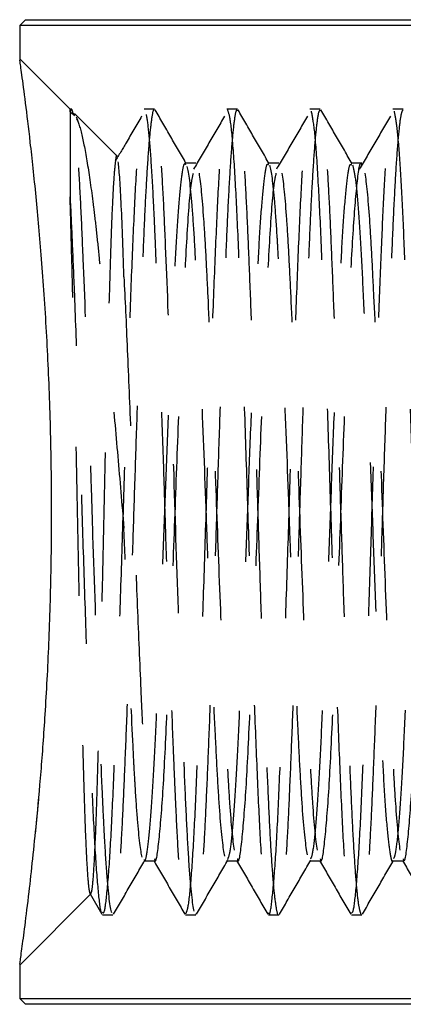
# Model space of a CAD drawing. Header units: inches. Extents: x 1907 to 2452, y -210 to -54.
# Tile 700 of 1056: x 2143.59 to 2143.847, y -177.742 to -177.082. Entities that reach past the tile are written whole.
import ezdxf

# ---------------------------------------------------------------- set-up
doc = ezdxf.new("R2010")
doc.units = ezdxf.units.IN
doc.header["$LTSCALE"] = 0.5
doc.header["$MEASUREMENT"] = 0
doc.linetypes.add('HIDDEN', pattern=[0.225, 0.15, -0.075])
doc.layers.add('SID-M-H', color=4, linetype='HIDDEN')
doc.layers.add('SID-M-S', color=105, linetype='Continuous')

msp = doc.modelspace()

# ---------------------------------------------------------------- linework, layer by layer
at = {"layer": 'SID-M-H'}
for p, q in [((2143.62364, -177.14183), (2143.58989, -177.10808)), ((2143.62364, -177.14357), (2143.62364, -177.14183)), ((2143.62461, -177.14183), (2143.62364, -177.14183)), ((2143.62364, -177.14357), (2143.62595, -177.14548)), ((2143.62364, -177.14357), (2143.62364, -177.20051)), ((2143.68017, -177.14183), (2143.67323, -177.14183)), ((2143.73572, -177.14183), (2143.72877, -177.14183)), ((2143.79127, -177.14183), (2143.78433, -177.14183)), ((2143.84683, -177.14183), (2143.83989, -177.14183)), ((2143.62684, -177.14622), (2143.6258, -177.14442)), ((2143.65514, -177.17333), (2143.62661, -177.14481)), ((2143.62915, -177.15018), (2143.62824, -177.14862)), ((2143.70795, -177.17792), (2143.701, -177.17792)), ((2143.7635, -177.17792), (2143.75655, -177.17792)), ((2143.81905, -177.17792), (2143.8121, -177.17792)), ((2143.60257, -177.60428), (2143.60036, -177.6276)), ((2143.72877, -177.64513), (2143.72904, -177.64563)), ((2143.67322, -177.64575), (2143.68016, -177.64575)), ((2143.72877, -177.64575), (2143.73572, -177.64575)), ((2143.78434, -177.64575), (2143.79128, -177.64575)), ((2143.83989, -177.64575), (2143.84683, -177.64575)), ((2143.58989, -177.71558), (2143.63783, -177.66764)), ((2143.63713, -177.66786), (2143.64503, -177.68151)), ((2143.64544, -177.68183), (2143.65238, -177.68183)), ((2143.701, -177.68183), (2143.70794, -177.68183)), ((2143.7082, -177.68171), (2143.70794, -177.68128)), ((2143.75655, -177.68183), (2143.7635, -177.68183)), ((2143.81211, -177.68183), (2143.81906, -177.68183))]:
    msp.add_line(p, q, dxfattribs=at)
for points, knots in [([(2143.62581, -177.14508), (2143.62542, -177.14353), (2143.62469, -177.14063), (2143.62397, -177.14264), (2143.62364, -177.14357)], [0, 0, 0, 0, 0.534113, 1, 1, 1, 1]), ([(2143.64544, -177.68015), (2143.64578, -177.68043), (2143.64677, -177.68122), (2143.64851, -177.66735), (2143.6506, -177.64022), (2143.65253, -177.60078), (2143.65451, -177.55188), (2143.6566, -177.49545), (2143.65863, -177.43491), (2143.66052, -177.37329), (2143.66259, -177.31348), (2143.66467, -177.2587), (2143.66659, -177.21204), (2143.66858, -177.17526), (2143.67067, -177.15163), (2143.67221, -177.14097), (2143.67304, -177.14281), (2143.67323, -177.14321)], [0, 0, 0, 0, 0.0382335, 0.110992, 0.1841162, 0.255739, 0.3277101, 0.4009053, 0.4734262, 0.5446845, 0.6175531, 0.6906166, 0.7620869, 0.8342418, 0.9074545, 0.9798241, 1, 1, 1, 1]), ([(2143.68017, -177.14242), (2143.68008, -177.14223), (2143.6795, -177.14109), (2143.67842, -177.14647), (2143.67689, -177.15893), (2143.67536, -177.1791), (2143.67385, -177.20591), (2143.67246, -177.23835), (2143.67094, -177.27603), (2143.66942, -177.31721), (2143.66788, -177.36146), (2143.66643, -177.40675), (2143.66499, -177.45259), (2143.66347, -177.49686), (2143.66193, -177.53911), (2143.66042, -177.57737), (2143.659, -177.61127), (2143.65753, -177.63919), (2143.65599, -177.661), (2143.65447, -177.67509), (2143.65326, -177.68188), (2143.65259, -177.6811), (2143.65238, -177.68087)], [0, 0, 0, 0, 0.010257, 0.064751, 0.117704, 0.172193, 0.225151, 0.279645, 0.332599, 0.387089, 0.440045, 0.494537, 0.547491, 0.601982, 0.654935, 0.709424, 0.762382, 0.816875, 0.869828, 0.924318, 0.977276, 1, 1, 1, 1]), ([(2143.70152, -177.17836), (2143.69804, -177.17234), (2143.69107, -177.16029), (2143.6841, -177.14824), (2143.68061, -177.14221)], [0, 0, 0, 0, 0.499949, 1, 1, 1, 1]), ([(2143.701, -177.6812), (2143.70158, -177.6804), (2143.70281, -177.67868), (2143.70482, -177.65912), (2143.70688, -177.62734), (2143.70877, -177.58429), (2143.71081, -177.53242), (2143.7129, -177.47411), (2143.71486, -177.41286), (2143.71681, -177.35155), (2143.71889, -177.2931), (2143.72094, -177.24097), (2143.72283, -177.1976), (2143.72489, -177.1654), (2143.72692, -177.14525), (2143.72817, -177.14324), (2143.72877, -177.14229)], [0, 0, 0, 0, 0.064103, 0.137207, 0.209993, 0.28122, 0.353836, 0.427005, 0.49883, 0.570581, 0.643735, 0.716401, 0.78762, 0.860363, 0.933488, 1, 1, 1, 1]), ([(2143.73572, -177.1428), (2143.73551, -177.14257), (2143.73484, -177.14182), (2143.73362, -177.14869), (2143.7321, -177.16287), (2143.73056, -177.18475), (2143.72909, -177.21273), (2143.72767, -177.24669), (2143.72616, -177.285), (2143.72462, -177.32728), (2143.7231, -177.37157), (2143.72166, -177.41742), (2143.72021, -177.46269), (2143.71867, -177.50693), (2143.71715, -177.54807), (2143.71564, -177.5857), (2143.71424, -177.61807), (2143.71273, -177.64489), (2143.71121, -177.66467), (2143.70974, -177.67755), (2143.70883, -177.67987), (2143.70841, -177.68096)], [0, 0, 0, 0, 0.023722, 0.077605, 0.133051, 0.186936, 0.242384, 0.296268, 0.351715, 0.405598, 0.461044, 0.514931, 0.570381, 0.624264, 0.679709, 0.733596, 0.789046, 0.84293, 0.898375, 0.952261, 1, 1, 1, 1]), ([(2143.72891, -177.14187), (2143.72956, -177.14353), (2143.73088, -177.14689), (2143.73297, -177.16935), (2143.735, -177.20329), (2143.7369, -177.24806), (2143.73896, -177.3013), (2143.74104, -177.36036), (2143.74296, -177.42183), (2143.74496, -177.48284), (2143.74704, -177.54046), (2143.74906, -177.59114), (2143.75096, -177.63279), (2143.75304, -177.66254), (2143.7548, -177.67886), (2143.75578, -177.67957), (2143.75612, -177.67982)], [0, 0, 0, 0, 0.073487, 0.148239, 0.22232, 0.295092, 0.369503, 0.44413, 0.517137, 0.590813, 0.665585, 0.739511, 0.812351, 0.886862, 0.961413, 1, 1, 1, 1]), ([(2143.75709, -177.17839), (2143.75361, -177.17237), (2143.74664, -177.16032), (2143.73967, -177.14827), (2143.73619, -177.14224)], [0, 0, 0, 0, 0.499952, 1, 1, 1, 1]), ([(2143.7635, -177.68171), (2143.76348, -177.68175), (2143.76297, -177.68302), (2143.762, -177.67842), (2143.76046, -177.66729), (2143.75893, -177.64818), (2143.75742, -177.62238), (2143.75602, -177.59079), (2143.75452, -177.55382), (2143.75299, -177.51317), (2143.75145, -177.46926), (2143.74998, -177.42412), (2143.74856, -177.37821), (2143.74705, -177.33367), (2143.74551, -177.29096), (2143.74399, -177.25205), (2143.74255, -177.21735), (2143.7411, -177.18844), (2143.73957, -177.16578), (2143.73804, -177.14974), (2143.73704, -177.14531), (2143.73656, -177.14313)], [0, 0, 0, 0, 0.001875, 0.058121, 0.112778, 0.16902, 0.223681, 0.279928, 0.334585, 0.390828, 0.445487, 0.501731, 0.55639, 0.612633, 0.667291, 0.723532, 0.778194, 0.83444, 0.889097, 0.945339, 1, 1, 1, 1]), ([(2143.75655, -177.68056), (2143.75671, -177.68095), (2143.75752, -177.68287), (2143.75903, -177.67258), (2143.76112, -177.64943), (2143.76312, -177.61301), (2143.76503, -177.56666), (2143.76711, -177.51211), (2143.76918, -177.45241), (2143.77108, -177.39081), (2143.77311, -177.33018), (2143.7752, -177.27356), (2143.77718, -177.22436), (2143.77911, -177.18459), (2143.78119, -177.157), (2143.78296, -177.14266), (2143.78397, -177.14327), (2143.78433, -177.14349)], [0, 0, 0, 0, 0.0178048, 0.0901141, 0.1633292, 0.2355488, 0.3069713, 0.3800081, 0.4529136, 0.5241934, 0.5966595, 0.6698627, 0.7419037, 0.8134653, 0.8865684, 0.9593694, 1, 1, 1, 1]), ([(2143.79127, -177.14267), (2143.79096, -177.14265), (2143.79017, -177.14261), (2143.78884, -177.15122), (2143.7873, -177.16733), (2143.78578, -177.19051), (2143.78432, -177.22013), (2143.78289, -177.25493), (2143.78135, -177.29452), (2143.77983, -177.33708), (2143.77831, -177.38215), (2143.7769, -177.42766), (2143.77541, -177.47313), (2143.77389, -177.51646), (2143.77235, -177.55719), (2143.77087, -177.59345), (2143.76945, -177.62483), (2143.76794, -177.64999), (2143.7664, -177.66826), (2143.76507, -177.67883), (2143.76428, -177.68007), (2143.76398, -177.68054)], [0, 0, 0, 0, 0.035459, 0.090935, 0.144846, 0.20032, 0.254235, 0.309714, 0.363625, 0.419099, 0.473013, 0.528492, 0.582403, 0.637877, 0.69179, 0.747266, 0.801179, 0.856655, 0.910566, 0.96604, 1, 1, 1, 1]), ([(2143.78515, -177.14308), (2143.78582, -177.1464), (2143.78717, -177.15308), (2143.78927, -177.18022), (2143.79123, -177.21816), (2143.79318, -177.26624), (2143.79527, -177.32197), (2143.79731, -177.38223), (2143.7992, -177.44387), (2143.80126, -177.50401), (2143.80334, -177.55951), (2143.80528, -177.60711), (2143.80725, -177.6451), (2143.80934, -177.66993), (2143.81083, -177.68162), (2143.81158, -177.68069), (2143.81169, -177.68055)], [0, 0, 0, 0, 0.076129, 0.152854, 0.228186, 0.303402, 0.380104, 0.45631, 0.530986, 0.607249, 0.683929, 0.759059, 0.834482, 0.911222, 0.987287, 1, 1, 1, 1]), ([(2143.81267, -177.17844), (2143.80919, -177.17241), (2143.80222, -177.16036), (2143.79525, -177.14831), (2143.79177, -177.14229)], [0, 0, 0, 0, 0.499953, 1, 1, 1, 1]), ([(2143.81211, -177.68023), (2143.8125, -177.68037), (2143.81353, -177.68075), (2143.81533, -177.66582), (2143.81741, -177.63771), (2143.81927, -177.59902), (2143.8211, -177.55371), (2143.82295, -177.50405), (2143.82478, -177.45079), (2143.82647, -177.39621), (2143.82825, -177.34215), (2143.8301, -177.29059), (2143.83193, -177.24424), (2143.83361, -177.20487), (2143.83541, -177.17359), (2143.83726, -177.15249), (2143.83876, -177.14208), (2143.83961, -177.1429), (2143.83989, -177.14316)], [0, 0, 0, 0, 0.0434689, 0.1162913, 0.1893402, 0.2608096, 0.3248349, 0.3898872, 0.4546302, 0.5179652, 0.5821706, 0.6472556, 0.7118799, 0.7751479, 0.8395176, 0.9046181, 0.9691072, 1, 1, 1, 1]), ([(2143.84683, -177.14225), (2143.8464, -177.14267), (2143.8455, -177.14355), (2143.84403, -177.1543), (2143.84251, -177.17197), (2143.84098, -177.19684), (2143.83957, -177.22752), (2143.83809, -177.26376), (2143.83657, -177.30385), (2143.83503, -177.34739), (2143.83354, -177.39236), (2143.83212, -177.4383), (2143.83062, -177.48307), (2143.82908, -177.52622), (2143.82756, -177.56574), (2143.8261, -177.60123), (2143.82467, -177.63102), (2143.82314, -177.65495), (2143.82162, -177.67128), (2143.82041, -177.67994), (2143.81975, -177.68032), (2143.81957, -177.68042)], [0, 0, 0, 0, 0.0488, 0.102777, 0.15832, 0.2123, 0.267847, 0.321824, 0.377367, 0.431346, 0.486889, 0.540869, 0.596413, 0.650391, 0.705933, 0.759914, 0.815461, 0.869438, 0.924981, 0.978962, 1, 1, 1, 1]), ([(2143.84075, -177.14323), (2143.84135, -177.14614), (2143.84255, -177.152), (2143.84441, -177.17443), (2143.84621, -177.20563), (2143.84789, -177.24525), (2143.84971, -177.29172), (2143.85156, -177.34338), (2143.85334, -177.39747), (2143.85503, -177.45204), (2143.85687, -177.50524), (2143.85871, -177.55477), (2143.86047, -177.59814), (2143.86218, -177.63398), (2143.86402, -177.66099), (2143.86587, -177.67776), (2143.8676, -177.68363), (2143.86933, -177.67858), (2143.87117, -177.66261), (2143.87302, -177.63632), (2143.87473, -177.6011), (2143.87648, -177.55824), (2143.87832, -177.50911), (2143.88016, -177.45609), (2143.88186, -177.40155), (2143.88363, -177.34736), (2143.88548, -177.29544), (2143.88731, -177.24849), (2143.88899, -177.20838), (2143.89078, -177.17625), (2143.89263, -177.15408), (2143.89421, -177.14257), (2143.89511, -177.14298), (2143.89544, -177.14312)], [0, 0, 0, 0, 0.032786, 0.065867, 0.098561, 0.130717, 0.163569, 0.196641, 0.22925, 0.261444, 0.294356, 0.327409, 0.359925, 0.392183, 0.425144, 0.45817, 0.490585, 0.52293, 0.555933, 0.588923, 0.621236, 0.653686, 0.686722, 0.719668, 0.751901, 0.78445, 0.81751, 0.850402, 0.882581, 0.91522, 0.948295, 0.981126, 1, 1, 1, 1]), ([(2143.65153, -177.68049), (2143.65051, -177.67731), (2143.6494, -177.66822), (2143.64776, -177.6465), (2143.64721, -177.63796), (2143.64643, -177.62356), (2143.64617, -177.6185), (2143.64567, -177.60794), (2143.64543, -177.60247), (2143.64419, -177.5737), (2143.64309, -177.54601), (2143.6409, -177.4858), (2143.63981, -177.45339), (2143.63856, -177.41391), (2143.63832, -177.40608), (2143.63782, -177.39026), (2143.63756, -177.38231), (2143.63678, -177.35846), (2143.63624, -177.34258), (2143.6346, -177.29617), (2143.63349, -177.26697), (2143.63194, -177.22969), (2143.63146, -177.21842), (2143.63045, -177.19757), (2143.62992, -177.18807), (2143.6283, -177.16318), (2143.62718, -177.15158), (2143.62612, -177.14596)], [0, 0, 0, 0, 0.125, 0.125, 0.1875, 0.1875, 0.21875, 0.21875, 0.25, 0.25, 0.375, 0.375, 0.5, 0.5, 0.53125, 0.53125, 0.5625, 0.5625, 0.625, 0.625, 0.75, 0.75, 0.8125, 0.8125, 0.875, 0.875, 1, 1, 1, 1]), ([(2143.62771, -177.14693), (2143.62895, -177.14957), (2143.63021, -177.15365), (2143.63278, -177.16452), (2143.63409, -177.17134), (2143.63676, -177.18776), (2143.63807, -177.19713), (2143.64002, -177.21286), (2143.64066, -177.21839), (2143.64194, -177.23001), (2143.64258, -177.23614), (2143.6445, -177.25508), (2143.64583, -177.26851), (2143.64855, -177.29691), (2143.64997, -177.31207), (2143.65278, -177.34285), (2143.65419, -177.35852), (2143.65698, -177.3904), (2143.65833, -177.40662), (2143.65972, -177.42261)], [0, 0, 0, 0, 0.125, 0.125, 0.25, 0.25, 0.375, 0.375, 0.4375, 0.4375, 0.5, 0.5, 0.625, 0.625, 0.75, 0.75, 0.875, 0.875, 1, 1, 1, 1]), ([(2143.67161, -177.14647), (2143.66813, -177.15242), (2143.66224, -177.16249), (2143.65634, -177.17256), (2143.65393, -177.17669)], [0, 0, 0, 0, 0.590032, 1, 1, 1, 1]), ([(2143.67461, -177.14531), (2143.67515, -177.14796), (2143.67571, -177.15218), (2143.67684, -177.16361), (2143.67741, -177.17084), (2143.67852, -177.18788), (2143.67907, -177.19769), (2143.67985, -177.21387), (2143.6801, -177.21947), (2143.68061, -177.23124), (2143.68087, -177.23743), (2143.68167, -177.25682), (2143.68223, -177.27087), (2143.68335, -177.30059), (2143.68392, -177.31625), (2143.68505, -177.34836), (2143.6856, -177.36481), (2143.6864, -177.38941), (2143.68666, -177.39761), (2143.68717, -177.41387), (2143.68742, -177.42197), (2143.68821, -177.44651), (2143.68875, -177.46302), (2143.68987, -177.49547), (2143.69044, -177.51141), (2143.69157, -177.54187), (2143.69213, -177.55639), (2143.69294, -177.5766), (2143.69321, -177.58307), (2143.69373, -177.59543), (2143.69398, -177.60129), (2143.69475, -177.61816), (2143.69528, -177.62853), (2143.69639, -177.64682), (2143.69695, -177.65474), (2143.69808, -177.66766), (2143.69865, -177.67264), (2143.69975, -177.6795), (2143.70029, -177.68138), (2143.7008, -177.68176)], [0, 0, 0, 0, 0.0625, 0.0625, 0.125, 0.125, 0.1875, 0.1875, 0.21875, 0.21875, 0.25, 0.25, 0.3125, 0.3125, 0.375, 0.375, 0.4375, 0.4375, 0.46875, 0.46875, 0.5, 0.5, 0.5625, 0.5625, 0.625, 0.625, 0.6875, 0.6875, 0.71875, 0.71875, 0.75, 0.75, 0.8125, 0.8125, 0.875, 0.875, 0.9375, 0.9375, 1, 1, 1, 1]), ([(2143.70677, -177.67934), (2143.70573, -177.67499), (2143.70461, -177.66465), (2143.70298, -177.64132), (2143.70244, -177.63227), (2143.70141, -177.6122), (2143.70093, -177.60132), (2143.69941, -177.56534), (2143.6983, -177.53682), (2143.69611, -177.4756), (2143.69502, -177.44304), (2143.69307, -177.38015), (2143.69198, -177.34757), (2143.68979, -177.28639), (2143.68868, -177.25791), (2143.68716, -177.222), (2143.68669, -177.21114), (2143.68565, -177.19111), (2143.68511, -177.18208), (2143.68348, -177.15883), (2143.68236, -177.14855), (2143.68132, -177.14426)], [0, 0, 0, 0, 0.125, 0.125, 0.1875, 0.1875, 0.25, 0.25, 0.375, 0.375, 0.5, 0.5, 0.625, 0.625, 0.75, 0.75, 0.8125, 0.8125, 0.875, 0.875, 1, 1, 1, 1]), ([(2143.72717, -177.14647), (2143.72369, -177.15243), (2143.71673, -177.16435), (2143.70977, -177.1762), (2143.7063, -177.18213)], [0, 0, 0, 0, 0.500189, 1, 1, 1, 1]), ([(2143.78272, -177.14647), (2143.77924, -177.15244), (2143.77228, -177.16439), (2143.76533, -177.17622), (2143.76185, -177.18213)], [0, 0, 0, 0, 0.500367, 1, 1, 1, 1]), ([(2143.81866, -177.68154), (2143.81818, -177.68012), (2143.8172, -177.67724), (2143.81567, -177.66341), (2143.81413, -177.64282), (2143.81265, -177.61575), (2143.81123, -177.58264), (2143.80973, -177.54499), (2143.80819, -177.5032), (2143.80667, -177.4592), (2143.80521, -177.41345), (2143.80378, -177.36806), (2143.80225, -177.32352), (2143.80072, -177.28187), (2143.7992, -177.24354), (2143.79779, -177.21037), (2143.7963, -177.18245), (2143.79478, -177.16203), (2143.79368, -177.1505), (2143.79313, -177.14823), (2143.79306, -177.14796)], [0, 0, 0, 0, 0.057575, 0.116819, 0.174395, 0.23364, 0.291217, 0.350463, 0.408038, 0.467282, 0.52486, 0.584109, 0.641684, 0.700927, 0.758506, 0.817754, 0.875329, 0.934573, 0.992149, 1, 1, 1, 1]), ([(2143.83828, -177.14647), (2143.83479, -177.15246), (2143.82783, -177.16442), (2143.82088, -177.17623), (2143.81741, -177.18213)], [0, 0, 0, 0, 0.500548, 1, 1, 1, 1]), ([(2143.65507, -177.1734), (2143.65506, -177.17334), (2143.65474, -177.17192), (2143.65412, -177.17533), (2143.65316, -177.18414), (2143.6522, -177.20007), (2143.65124, -177.22205), (2143.65036, -177.24942), (2143.64942, -177.28166), (2143.64847, -177.31755), (2143.6475, -177.35675), (2143.64657, -177.39752), (2143.64568, -177.43919), (2143.64473, -177.48009), (2143.64376, -177.5198), (2143.64281, -177.55652), (2143.64189, -177.58965), (2143.64099, -177.61773), (2143.64003, -177.64056), (2143.63907, -177.65676), (2143.6382, -177.66626), (2143.63768, -177.66697), (2143.63746, -177.66727)], [0, 0, 0, 0, 0.002084, 0.054088, 0.105133, 0.15763, 0.209132, 0.262125, 0.313785, 0.366896, 0.419339, 0.473303, 0.525743, 0.579658, 0.632879, 0.687634, 0.741019, 0.795931, 0.84976, 0.90512, 0.959446, 1, 1, 1, 1]), ([(2143.65972, -177.25423), (2143.6591, -177.23407), (2143.6585, -177.2174), (2143.6572, -177.19096), (2143.65656, -177.18193), (2143.65594, -177.1771)], [0, 0, 0, 0, 0.5, 0.5, 1, 1, 1, 1]), ([(2143.67321, -177.64487), (2143.67336, -177.64513), (2143.67408, -177.64644), (2143.67542, -177.63938), (2143.67727, -177.62342), (2143.6791, -177.59809), (2143.68078, -177.56556), (2143.68257, -177.5267), (2143.68442, -177.48287), (2143.68624, -177.43638), (2143.68791, -177.38906), (2143.68973, -177.3425), (2143.69158, -177.29852), (2143.69338, -177.25945), (2143.69506, -177.22666), (2143.69688, -177.20105), (2143.69873, -177.1847), (2143.7001, -177.17736), (2143.70084, -177.1786), (2143.70101, -177.17888)], [0, 0, 0, 0, 0.016155, 0.080291, 0.145347, 0.209982, 0.27324, 0.337545, 0.40262, 0.467124, 0.530351, 0.594808, 0.659886, 0.724243, 0.787485, 0.852079, 0.917143, 0.981337, 1, 1, 1, 1]), ([(2143.72732, -177.64245), (2143.72628, -177.63783), (2143.72517, -177.62816), (2143.72357, -177.60725), (2143.72304, -177.59924), (2143.72204, -177.58163), (2143.72157, -177.57213), (2143.72005, -177.54069), (2143.71896, -177.516), (2143.71733, -177.47652), (2143.7168, -177.46297), (2143.71576, -177.43577), (2143.71526, -177.42218), (2143.7138, -177.38178), (2143.71273, -177.35399), (2143.71057, -177.30186), (2143.70948, -177.27762), (2143.70798, -177.24703), (2143.70751, -177.23776), (2143.70649, -177.22066), (2143.70596, -177.21294), (2143.70435, -177.19299), (2143.70324, -177.1841), (2143.70221, -177.18024)], [0, 0, 0, 0, 0.125, 0.125, 0.1875, 0.1875, 0.25, 0.25, 0.375, 0.375, 0.4375, 0.4375, 0.5, 0.5, 0.625, 0.625, 0.75, 0.75, 0.8125, 0.8125, 0.875, 0.875, 1, 1, 1, 1]), ([(2143.72931, -177.64468), (2143.7298, -177.64345), (2143.73089, -177.64075), (2143.73265, -177.62515), (2143.73448, -177.60097), (2143.73617, -177.56902), (2143.73795, -177.53075), (2143.7398, -177.48731), (2143.74162, -177.44099), (2143.7433, -177.39368), (2143.7451, -177.34697), (2143.74695, -177.30263), (2143.74876, -177.26302), (2143.75044, -177.22956), (2143.75225, -177.2032), (2143.7541, -177.18588), (2143.75554, -177.17773), (2143.75634, -177.17874), (2143.75656, -177.17901)], [0, 0, 0, 0, 0.055229, 0.121584, 0.187645, 0.252266, 0.31774, 0.384131, 0.450073, 0.514619, 0.580262, 0.646672, 0.712478, 0.776998, 0.842795, 0.909205, 0.974858, 1, 1, 1, 1]), ([(2143.7827, -177.64163), (2143.78165, -177.63647), (2143.78055, -177.62624), (2143.77895, -177.60465), (2143.77843, -177.59644), (2143.77743, -177.57848), (2143.77696, -177.56879), (2143.77543, -177.53674), (2143.77433, -177.51174), (2143.77271, -177.47201), (2143.77218, -177.45842), (2143.7714, -177.43801), (2143.77115, -177.4312), (2143.77065, -177.41766), (2143.77041, -177.41095), (2143.76919, -177.37718), (2143.76811, -177.34944), (2143.76594, -177.29771), (2143.76486, -177.27382), (2143.76362, -177.24885), (2143.76338, -177.24411), (2143.76289, -177.23495), (2143.76264, -177.23056), (2143.76187, -177.21801), (2143.76133, -177.21051), (2143.75972, -177.19129), (2143.75862, -177.18295), (2143.75759, -177.17963)], [0, 0, 0, 0, 0.125, 0.125, 0.1875, 0.1875, 0.25, 0.25, 0.375, 0.375, 0.4375, 0.4375, 0.46875, 0.46875, 0.5, 0.5, 0.625, 0.625, 0.75, 0.75, 0.78125, 0.78125, 0.8125, 0.8125, 0.875, 0.875, 1, 1, 1, 1]), ([(2143.78488, -177.64438), (2143.78531, -177.6435), (2143.78633, -177.64141), (2143.78802, -177.62704), (2143.78986, -177.60372), (2143.79156, -177.57244), (2143.79332, -177.53474), (2143.79517, -177.49173), (2143.79701, -177.44559), (2143.79869, -177.3983), (2143.80048, -177.35147), (2143.80233, -177.30679), (2143.80415, -177.26664), (2143.80583, -177.23253), (2143.80763, -177.20543), (2143.80948, -177.18716), (2143.81098, -177.17814), (2143.81183, -177.17884), (2143.8121, -177.17907)], [0, 0, 0, 0, 0.048346, 0.1147, 0.180894, 0.245662, 0.311018, 0.377423, 0.443512, 0.508163, 0.573703, 0.640142, 0.70611, 0.770692, 0.8364, 0.902855, 0.968685, 1, 1, 1, 1]), ([(2143.79127, -177.64429), (2143.79142, -177.64475), (2143.79244, -177.64801), (2143.79439, -177.63336), (2143.79717, -177.60012), (2143.79969, -177.54774), (2143.8025, -177.48366), (2143.80513, -177.41273), (2143.80776, -177.34171), (2143.81057, -177.2774), (2143.8131, -177.22466), (2143.81587, -177.19088), (2143.81785, -177.17586), (2143.81889, -177.17903), (2143.81906, -177.17953)], [0, 0, 0, 0, 0.015868, 0.112581, 0.209854, 0.305172, 0.402656, 0.498876, 0.595009, 0.692516, 0.78785, 0.88508, 0.981861, 1, 1, 1, 1]), ([(2143.81298, -177.17912), (2143.81357, -177.18165), (2143.81478, -177.18673), (2143.81663, -177.20616), (2143.81843, -177.23319), (2143.82011, -177.26751), (2143.82193, -177.30777), (2143.82378, -177.35252), (2143.82556, -177.39939), (2143.82725, -177.44666), (2143.82909, -177.49276), (2143.83094, -177.53566), (2143.8327, -177.57326), (2143.8344, -177.60425), (2143.83624, -177.62787), (2143.83809, -177.64154), (2143.83927, -177.64719), (2143.83987, -177.64563), (2143.83989, -177.64558)], [0, 0, 0, 0, 0.066661, 0.133922, 0.200396, 0.265774, 0.332571, 0.399813, 0.466114, 0.531572, 0.598488, 0.665692, 0.731803, 0.79739, 0.864408, 0.931557, 0.997463, 1, 1, 1, 1]), ([(2143.84047, -177.64412), (2143.84083, -177.64354), (2143.84177, -177.64201), (2143.84339, -177.62885), (2143.84524, -177.60639), (2143.84695, -177.57579), (2143.8487, -177.53868), (2143.85055, -177.49611), (2143.85239, -177.45017), (2143.85408, -177.40293), (2143.85585, -177.35598), (2143.8577, -177.311), (2143.85953, -177.27032), (2143.86122, -177.23557), (2143.863, -177.20774), (2143.86485, -177.18853), (2143.86643, -177.17855), (2143.86733, -177.1789), (2143.86767, -177.17903)], [0, 0, 0, 0, 0.040641, 0.106999, 0.173332, 0.238303, 0.303548, 0.369973, 0.436216, 0.501027, 0.566471, 0.632944, 0.699081, 0.763781, 0.829406, 0.895911, 0.961924, 1, 1, 1, 1]), ([(2143.68015, -177.64427), (2143.6803, -177.64474), (2143.68132, -177.64801), (2143.68328, -177.63337), (2143.68606, -177.60012), (2143.68858, -177.54774), (2143.69139, -177.48366), (2143.69402, -177.41271), (2143.69665, -177.34178), (2143.69946, -177.27715), (2143.70198, -177.22558), (2143.70436, -177.19294), (2143.70577, -177.18689), (2143.70628, -177.18472)], [0, 0, 0, 0, 0.017221, 0.120088, 0.223552, 0.324935, 0.428623, 0.530965, 0.633216, 0.736928, 0.838328, 0.941745, 1, 1, 1, 1]), ([(2143.71005, -177.18474), (2143.71105, -177.19097), (2143.71208, -177.2016), (2143.71357, -177.22278), (2143.71405, -177.2307), (2143.71497, -177.24781), (2143.71542, -177.25702), (2143.71686, -177.28723), (2143.71788, -177.31052), (2143.7199, -177.35985), (2143.7209, -177.38582), (2143.7227, -177.43612), (2143.72369, -177.46206), (2143.72571, -177.51151), (2143.72674, -177.53491), (2143.72818, -177.56533), (2143.72863, -177.57463), (2143.72955, -177.59185), (2143.73003, -177.59983), (2143.73151, -177.62125), (2143.73254, -177.63206), (2143.73354, -177.63849)], [0, 0, 0, 0, 0.125, 0.125, 0.1875, 0.1875, 0.25, 0.25, 0.375, 0.375, 0.5, 0.5, 0.625, 0.625, 0.75, 0.75, 0.8125, 0.8125, 0.875, 0.875, 1, 1, 1, 1]), ([(2143.73571, -177.64427), (2143.73585, -177.64474), (2143.73688, -177.64801), (2143.73883, -177.63337), (2143.74161, -177.60012), (2143.74414, -177.54774), (2143.74694, -177.48366), (2143.74958, -177.41271), (2143.7522, -177.34178), (2143.75502, -177.27715), (2143.75754, -177.22558), (2143.75992, -177.19294), (2143.76133, -177.18689), (2143.76183, -177.18472)], [0, 0, 0, 0, 0.017238, 0.120103, 0.223565, 0.324946, 0.428633, 0.530974, 0.633223, 0.736934, 0.838332, 0.941748, 1, 1, 1, 1]), ([(2143.76561, -177.18474), (2143.76661, -177.19097), (2143.76764, -177.2016), (2143.76912, -177.22278), (2143.7696, -177.2307), (2143.77053, -177.24781), (2143.77098, -177.25702), (2143.77241, -177.28723), (2143.77344, -177.31052), (2143.77546, -177.35985), (2143.77645, -177.38582), (2143.77826, -177.43612), (2143.77925, -177.46206), (2143.78127, -177.51151), (2143.78229, -177.53491), (2143.78373, -177.56533), (2143.78418, -177.57463), (2143.7851, -177.59185), (2143.78558, -177.59983), (2143.78706, -177.62125), (2143.7881, -177.63206), (2143.7891, -177.63849)], [0, 0, 0, 0, 0.125, 0.125, 0.1875, 0.1875, 0.25, 0.25, 0.375, 0.375, 0.5, 0.5, 0.625, 0.625, 0.75, 0.75, 0.8125, 0.8125, 0.875, 0.875, 1, 1, 1, 1]), ([(2143.82116, -177.18474), (2143.82216, -177.19097), (2143.8232, -177.2016), (2143.82468, -177.22278), (2143.82516, -177.2307), (2143.82608, -177.24781), (2143.82653, -177.25702), (2143.82797, -177.28723), (2143.82899, -177.31052), (2143.83101, -177.35985), (2143.83201, -177.38582), (2143.83381, -177.43612), (2143.8348, -177.46206), (2143.83682, -177.51151), (2143.83785, -177.53491), (2143.83929, -177.56533), (2143.83974, -177.57463), (2143.84066, -177.59185), (2143.84114, -177.59983), (2143.84262, -177.62125), (2143.84365, -177.63206), (2143.84465, -177.63849)], [0, 0, 0, 0, 0.125, 0.125, 0.1875, 0.1875, 0.25, 0.25, 0.375, 0.375, 0.5, 0.5, 0.625, 0.625, 0.75, 0.75, 0.8125, 0.8125, 0.875, 0.875, 1, 1, 1, 1]), ([(2143.84683, -177.64429), (2143.84697, -177.64475), (2143.84799, -177.64801), (2143.84995, -177.63336), (2143.85272, -177.60012), (2143.85525, -177.54774), (2143.85805, -177.48366), (2143.86069, -177.41271), (2143.86332, -177.34178), (2143.86613, -177.27715), (2143.86865, -177.22558), (2143.87103, -177.19294), (2143.87244, -177.1869), (2143.87294, -177.18472)], [0, 0, 0, 0, 0.01695, 0.119845, 0.223338, 0.32475, 0.428467, 0.530838, 0.633118, 0.736859, 0.838288, 0.941734, 1, 1, 1, 1]), ([(2143.63718, -177.66783), (2143.63689, -177.66683), (2143.63629, -177.66476), (2143.63534, -177.65282), (2143.63437, -177.63429), (2143.63343, -177.60934), (2143.63254, -177.57851), (2143.6316, -177.54311), (2143.63063, -177.5034), (2143.62967, -177.4611), (2143.62875, -177.41681), (2143.62786, -177.37248), (2143.6269, -177.32859), (2143.62594, -177.28699), (2143.62497, -177.24834), (2143.62424, -177.21993), (2143.62378, -177.20522), (2143.62364, -177.20051)], [0, 0, 0, 0, 0.064235, 0.132585, 0.200069, 0.269511, 0.336993, 0.406378, 0.474766, 0.545122, 0.613756, 0.684359, 0.753491, 0.824588, 0.894371, 0.966177, 1, 1, 1, 1]), ([(2143.62364, -177.20051), (2143.62408, -177.20984), (2143.62498, -177.2286), (2143.62657, -177.26782), (2143.62844, -177.31769), (2143.6305, -177.37777), (2143.63239, -177.43939), (2143.63444, -177.49974), (2143.63653, -177.55572), (2143.63848, -177.60397), (2143.64044, -177.64271), (2143.64252, -177.66859), (2143.64406, -177.68109), (2143.64487, -177.6804), (2143.64502, -177.68026)], [0, 0, 0, 0, 0.065115, 0.130989, 0.225866, 0.32031, 0.41274, 0.506993, 0.601942, 0.695129, 0.788266, 0.883206, 0.977491, 1, 1, 1, 1]), ([(2143.65972, -177.25423), (2143.66044, -177.26879), (2143.66121, -177.2854), (2143.66278, -177.32133), (2143.66357, -177.34063), (2143.66473, -177.37015), (2143.66511, -177.38007), (2143.66584, -177.39985), (2143.66619, -177.40963), (2143.66726, -177.43911), (2143.66803, -177.45914), (2143.66959, -177.49799), (2143.67039, -177.51677), (2143.67155, -177.5426), (2143.67193, -177.55082), (2143.67267, -177.56633), (2143.67303, -177.57356), (2143.67409, -177.59397), (2143.67485, -177.6061), (2143.67641, -177.62587), (2143.67721, -177.63349), (2143.67798, -177.63849)], [0, 0, 0, 0, 0.125, 0.125, 0.25, 0.25, 0.3125, 0.3125, 0.375, 0.375, 0.5, 0.5, 0.625, 0.625, 0.6875, 0.6875, 0.75, 0.75, 0.875, 0.875, 1, 1, 1, 1]), ([(2143.67194, -177.64318), (2143.67094, -177.63923), (2143.66987, -177.63053), (2143.6683, -177.61125), (2143.66779, -177.60382), (2143.66704, -177.59147), (2143.6668, -177.58716), (2143.66632, -177.57819), (2143.66609, -177.57355), (2143.66489, -177.54913), (2143.66383, -177.52593), (2143.66173, -177.47577), (2143.66068, -177.4489), (2143.65972, -177.42261)], [0, 0, 0, 0, 0.25, 0.25, 0.375, 0.375, 0.4375, 0.4375, 0.5, 0.5, 0.75, 0.75, 1, 1, 1, 1]), ([(2143.65283, -177.68147), (2143.65631, -177.67544), (2143.66328, -177.66339), (2143.67025, -177.65134), (2143.67374, -177.64532)], [0, 0, 0, 0, 0.50005, 1, 1, 1, 1]), ([(2143.67968, -177.64537), (2143.68316, -177.65139), (2143.69013, -177.66343), (2143.6971, -177.67548), (2143.70058, -177.68151)], [0, 0, 0, 0, 0.499704, 1, 1, 1, 1]), ([(2143.7084, -177.68144), (2143.71188, -177.67541), (2143.71885, -177.66336), (2143.72582, -177.65131), (2143.72931, -177.64529)], [0, 0, 0, 0, 0.50005, 1, 1, 1, 1]), ([(2143.73524, -177.64537), (2143.73872, -177.65138), (2143.74568, -177.66343), (2143.75265, -177.67548), (2143.75614, -177.68151)], [0, 0, 0, 0, 0.499448, 1, 1, 1, 1]), ([(2143.76397, -177.68142), (2143.76745, -177.67539), (2143.77442, -177.66334), (2143.78139, -177.65129), (2143.78488, -177.64527)], [0, 0, 0, 0, 0.500047, 1, 1, 1, 1]), ([(2143.79079, -177.64537), (2143.79427, -177.65138), (2143.80124, -177.66343), (2143.8082, -177.67548), (2143.81169, -177.68151)], [0, 0, 0, 0, 0.49919, 1, 1, 1, 1]), ([(2143.81956, -177.68136), (2143.82304, -177.67533), (2143.83001, -177.66328), (2143.83698, -177.65123), (2143.84046, -177.64521)], [0, 0, 0, 0, 0.500047, 1, 1, 1, 1]), ([(2143.84635, -177.64537), (2143.84982, -177.65138), (2143.85679, -177.66343), (2143.86376, -177.67547), (2143.86725, -177.68151)], [0, 0, 0, 0, 0.49893, 1, 1, 1, 1])]:
    msp.add_open_spline(points, degree=3, knots=knots, dxfattribs=at)
at = {"layer": 'SID-M-S'}
for p, q in [((2143.59379, -177.08183), (2143.58989, -177.08574)), ((2143.59379, -177.08183), (2147.33598, -177.08183)), ((2143.58989, -177.08574), (2143.58989, -177.10907)), ((2147.33989, -177.08574), (2143.58989, -177.08574)), ((2143.58989, -177.71483), (2143.58989, -177.73793)), ((2143.58989, -177.73793), (2143.59379, -177.74183)), ((2143.58989, -177.73793), (2147.33989, -177.73793)), ((2147.33598, -177.74183), (2143.59379, -177.74183))]:
    msp.add_line(p, q, dxfattribs=at)
for points, knots in [([(2143.60117, -177.61999), (2143.6022, -177.60885), (2143.60429, -177.58634), (2143.60721, -177.5459), (2143.60965, -177.49989), (2143.61117, -177.44863), (2143.61143, -177.39529), (2143.61035, -177.34201), (2143.608, -177.29003), (2143.60471, -177.24216), (2143.60085, -177.19911), (2143.59704, -177.16378), (2143.59365, -177.13605), (2143.59128, -177.11813), (2143.58999, -177.10883), (2143.59002, -177.10901), (2143.59002, -177.10907)], [0, 0, 0, 0, 0.062487, 0.126254, 0.200332, 0.276403, 0.35328, 0.432339, 0.509973, 0.589938, 0.666046, 0.744614, 0.816475, 0.890776, 0.957092, 1, 1, 1, 1]), ([(2143.58999, -177.71483), (2143.59, -177.71477), (2143.59002, -177.71462), (2143.59125, -177.70577), (2143.59335, -177.68979), (2143.59667, -177.66342), (2143.59947, -177.63646), (2143.60117, -177.61999)], [0, 0, 0, 0, 0.133226, 0.326106, 0.511365, 0.701552, 1, 1, 1, 1])]:
    msp.add_open_spline(points, degree=3, knots=knots, dxfattribs=at)

doc.saveas('drawing.dxf')
